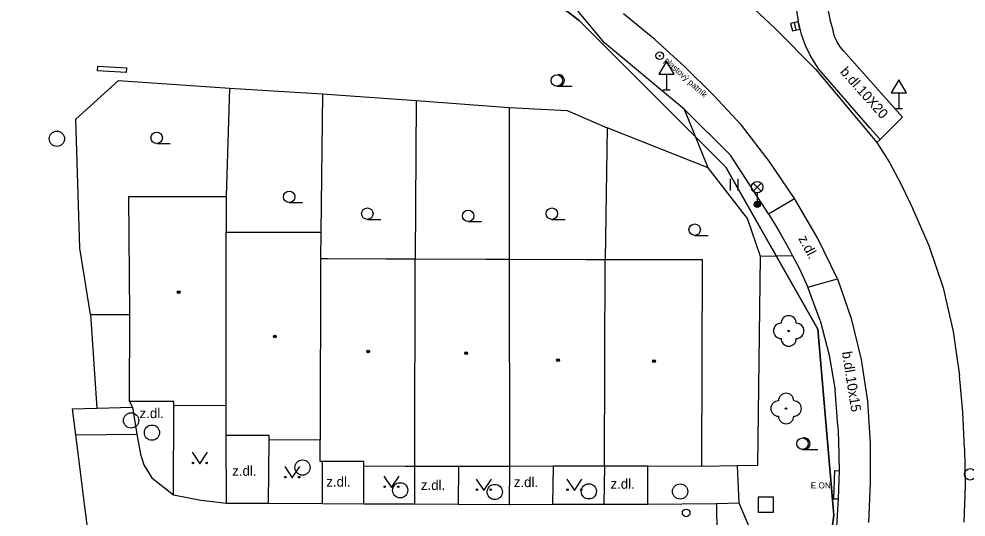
# Model space of a CAD drawing. Extents: x -598233 to -596890, y -1157848 to -1156431.
# Drawn here: x -598062.3 to -598000.2, y -1156844.7 to -1156812.1 of the extents above; entities that cross this region are included whole.
import ezdxf

# ---------------------------------------------------------------- set-up
doc = ezdxf.new("R2010")
doc.units = 0
for name, color, linetype in [('Level 10', 7, 'Continuous'), ('Level 11', 7, 'Continuous'), ('Level 21', 7, 'Continuous'), ('Level 22', 7, 'Continuous'), ('Level 23', 7, 'Continuous'), ('Level 24', 7, 'Continuous'), ('Level 25', 7, 'Continuous'), ('Level 26', 7, 'Continuous'), ('Level 27', 7, 'Continuous'), ('Level 28', 7, 'Continuous'), ('Level 33', 7, 'Continuous'), ('Level 34', 7, 'Continuous'), ('Level 36', 7, 'Continuous'), ('Level 39', 7, 'Continuous'), ('Level 40', 7, 'Continuous'), ('Level 42', 7, 'Continuous'), ('Level 5', 7, 'Continuous'), ('Level 7', 7, 'Continuous'), ('Level 8', 7, 'Continuous'), ('Vrstva 54', 7, 'Continuous'), ('Vrstva 60', 7, 'Continuous')]:
    doc.layers.add(name, color=color, linetype=linetype)

msp = doc.modelspace()

# ---------------------------------------------------------------- linework, layer by layer
at = {"layer": 'Level 10'}
for points in [[(-598020.63, -1156813.41), (-598022.68, -1156811.71)], [(-598011.21, -1156812.24), (-598011.34, -1156811.33)], [(-598011.02, -1156813.07), (-598011.21, -1156812.24)], [(-598020.63, -1156813.41), (-598018.66, -1156815.2), (-598016.77, -1156817.07)], [(-598010.73, -1156813.87), (-598011.02, -1156813.07)], [(-598009.88, -1156815.34), (-598010.35, -1156814.63), (-598010.73, -1156813.87)], [(-598006.53, -1156819.19), (-598009.88, -1156815.34)], [(-598014.96, -1156819.02), (-598016.77, -1156817.07)], [(-598013.13, -1156821.37), (-598014.96, -1156819.02)], [(-598005.86, -1156819.95), (-598006.53, -1156819.19)], [(-598006.08, -1156820.15), (-598005.86, -1156819.95)], [(-598006.08, -1156820.15), (-598005.26, -1156821.47), (-598004.52, -1156822.83), (-598003.86, -1156824.23)], [(-598011.47, -1156823.82), (-598013.13, -1156821.37)], [(-598009.97, -1156826.41), (-598011.47, -1156823.82)], [(-598003.86, -1156824.23), (-598002.68, -1156826.91), (-598001.74, -1156829.69), (-598001.07, -1156832.54), (-598000.87, -1156833.93), (-598000.66, -1156835.44)], [(-598008.67, -1156829.09), (-598009.97, -1156826.41)], [(-598008.67, -1156829.09), (-598007.77, -1156831.7), (-598007.1, -1156834.38), (-598006.69, -1156837.11), (-598006.52, -1156839.86)], [(-598000.45, -1156837.83), (-598000.66, -1156835.44)], [(-598058.82, -1156837.61), (-598057.2199, -1156837.57)], [(-598058.82, -1156837.61), (-598058.61, -1156839.32)], [(-598057.2199, -1156837.57), (-598054.87, -1156837.51)], [(-598054.87, -1156837.51), (-598054.59, -1156839.27)], [(-598000.33, -1156840.23), (-598000.45, -1156837.83)], [(-598058.61, -1156839.32), (-598054.37, -1156873.1)], [(-598054.59, -1156839.27), (-598054.35, -1156840.59)], [(-598006.52, -1156839.86), (-598006.51, -1156842.47), (-598006.62, -1156845.07)], [(-598000.33, -1156840.23), (-598000.3, -1156842.64), (-598000.38, -1156845.04)], [(-598054.35, -1156840.59), (-598054.13, -1156841.28), (-598053.61, -1156842.15), (-598052.19, -1156843.25)], [(-598052.19, -1156843.25), (-598050.39, -1156843.61)], [(-598050.39, -1156843.61), (-598048.7199, -1156843.8)], [(-598048.7199, -1156843.8), (-598045.96, -1156843.81)], [(-598045.96, -1156843.81), (-598042.43, -1156843.83)], [(-598042.43, -1156843.83), (-598039.7199, -1156843.84)], [(-598039.7199, -1156843.84), (-598036.37, -1156843.85)], [(-598036.37, -1156843.85), (-598033.52, -1156843.86)], [(-598033.52, -1156843.86), (-598030.18, -1156843.89)], [(-598030.18, -1156843.89), (-598030.12, -1156843.89)], [(-598030.12, -1156843.89), (-598027.34, -1156843.88)], [(-598027.34, -1156843.88), (-598024.01, -1156843.87)], [(-598024.01, -1156843.87), (-598023.9699, -1156843.87)], [(-598023.9699, -1156843.87), (-598021.11, -1156843.88)], [(-598021.11, -1156843.88), (-598016.6, -1156843.83)], [(-598016.6, -1156843.83), (-598016.52, -1156849.93)]]:
    msp.add_lwpolyline(points, dxfattribs=at)
at = {"layer": 'Level 11'}
for points in [[(-598021.27, -1156805.19), (-598018.34, -1156807.58), (-598015.49, -1156810.07), (-598012.74, -1156812.67), (-598010.08, -1156815.36)], [(-598009.27, -1156811.53), (-598009.13, -1156812.18)], [(-598009.13, -1156812.18), (-598008.95, -1156812.83)], [(-598008.24, -1156814.17), (-598008.49, -1156813.88), (-598008.69, -1156813.55), (-598008.85, -1156813.2), (-598008.95, -1156812.83)], [(-598008.24, -1156814.17), (-598004.39, -1156818.49)], [(-598010.08, -1156815.36), (-598006.08, -1156820.15)], [(-598048.51, -1156816.59), (-598048.74, -1156823.69)], [(-598042.4099, -1156816.9699), (-598042.54, -1156826.04)], [(-598036.27, -1156817.4099), (-598036.34, -1156827.79)], [(-598030.18, -1156817.85), (-598030.19, -1156827.81)], [(-598004.39, -1156818.49), (-598005.86, -1156819.95)], [(-598023.77, -1156819.2), (-598023.9, -1156827.82)], [(-598013.19, -1156824.84), (-598011.47, -1156823.82)], [(-598013.19, -1156824.84), (-598012.48, -1156826), (-598011.81, -1156827.19), (-598011.61, -1156827.58), (-598011.18, -1156828.4), (-598010.6, -1156829.64)], [(-598010.6, -1156829.64), (-598008.67, -1156829.09)], [(-598009.8, -1156831.83), (-598010.6, -1156829.64)], [(-598057.63, -1156831.43), (-598057.2199, -1156837.57)], [(-598009.8, -1156831.83), (-598009.21, -1156834.09), (-598008.81, -1156836.39)], [(-598008.63, -1156838.71), (-598008.81, -1156836.39)], [(-598055.07, -1156837.14), (-598054.87, -1156837.51)], [(-598052.19, -1156843.25), (-598052.17, -1156837.43)], [(-598008.63, -1156838.71), (-598008.6, -1156839.7), (-598008.58, -1156840.69), (-598008.55, -1156841.68)], [(-598058.61, -1156839.32), (-598054.59, -1156839.27)], [(-598048.7199, -1156843.8), (-598048.73, -1156839.37)], [(-598045.96, -1156843.81), (-598045.9099, -1156839.6599)], [(-598042.43, -1156843.83), (-598042.43, -1156841.08)], [(-598039.7199, -1156843.84), (-598039.7199, -1156841.38)], [(-598036.37, -1156843.85), (-598036.37, -1156841.39)], [(-598033.51, -1156841.4), (-598033.52, -1156843.86)], [(-598030.17, -1156841.4), (-598030.18, -1156843.89)], [(-598027.3, -1156841.38), (-598027.34, -1156843.88)], [(-598023.93, -1156841.38), (-598023.9699, -1156843.87)], [(-598021.12, -1156841.38), (-598021.11, -1156843.88)], [(-598015.24, -1156841.35), (-598015.13, -1156843.79), (-598011.63, -1156852.04), (-598010.73, -1156854.08), (-598010.24, -1156855.2), (-598009.19, -1156849.97)], [(-598015.24, -1156841.35), (-598015.13, -1156843.79), (-598011.63, -1156852.04), (-598010.73, -1156854.08), (-598010.24, -1156855.2), (-598009.19, -1156849.97)], [(-598016.6, -1156843.83), (-598015.13, -1156843.79)], [(-598008.62, -1156843.53), (-598008.74, -1156845.68), (-598008.93, -1156847.83)]]:
    msp.add_lwpolyline(points, dxfattribs=at)
at = {"layer": 'Level 21'}
for points in [[(-598023.93, -1156813.61), (-598026.46, -1156810.56)], [(-598018.68, -1156817.98), (-598023.93, -1156813.61)], [(-598017.14, -1156821.82), (-598018.68, -1156817.98)], [(-598017.14, -1156821.82), (-598018.68, -1156817.98)], [(-598011.61, -1156827.58), (-598013.71, -1156827.62)], [(-598011.61, -1156827.58), (-598013.71, -1156827.62)]]:
    msp.add_lwpolyline(points, dxfattribs=at)
at = {"layer": 'Level 22'}
for centre in [(-598011.86, -1156832.51), (-598012.03, -1156837.6)]:
    msp.add_circle(centre, 0.05, dxfattribs=at)
for centre, start, end in [((-598011.86, -1156832.01), 0, 180), ((-598012.36, -1156832.51), 90, 270), ((-598011.36, -1156832.51), 270, 90), ((-598011.86, -1156833.01), 180, 0), ((-598012.03, -1156837.1), 0, 180), ((-598012.53, -1156837.6), 90, 270), ((-598011.53, -1156837.6), 270, 90), ((-598012.03, -1156838.1), 180, 0)]:
    msp.add_arc(centre, 0.5, start, end, dxfattribs=at)
at = {"layer": 'Level 23'}
for points in [[(-598015.67, -1156820.99), (-598018.68, -1156817.98)], [(-598013.19, -1156824.84), (-598015.67, -1156820.99)]]:
    msp.add_lwpolyline(points, dxfattribs=at)
at = {"layer": 'Level 24'}
for points in [[(-598057.14, -1156815.15), (-598055.27, -1156815.26), (-598055.29, -1156815.56), (-598057.1599, -1156815.45), (-598057.14, -1156815.15)], [(-598008.85, -1156841.67), (-598008.92, -1156843.52)], [(-598008.85, -1156841.67), (-598008.55, -1156841.68)], [(-598008.55, -1156841.68), (-598008.62, -1156843.53)], [(-598008.92, -1156843.52), (-598008.62, -1156843.53)]]:
    msp.add_lwpolyline(points, dxfattribs=at)
at = {"layer": 'Level 25'}
for radius in [0.25, 0.0303]:
    msp.add_circle((-598020.31, -1156814.47), radius, dxfattribs=at)
at = {"layer": 'Level 26'}
msp.add_lwpolyline([(-598013.85, -1156844.4), (-598012.85, -1156844.4), (-598012.85, -1156843.4), (-598013.85, -1156843.4)], close=True, dxfattribs=at)
at = {"layer": 'Level 27'}
msp.add_line((-598011.3723, -1156812.7832), (-598011.4877, -1156812.2968), dxfattribs=at)
msp.add_lwpolyline([(-598011.129, -1156812.7255), (-598011.2445, -1156812.239), (-598011.731, -1156812.3545), (-598011.6155, -1156812.841)], close=True, dxfattribs=at)
for centre in [(-598059.83, -1156819.9099), (-598054.9699, -1156838.38), (-598053.6, -1156839.18), (-598043.73, -1156841.4699), (-598037.33, -1156842.96), (-598031.13, -1156843.07), (-598024.96, -1156843.03), (-598018.98, -1156843.04)]:
    msp.add_circle(centre, 0.5, dxfattribs=at)
at = {"layer": 'Level 28'}
msp.add_circle((-598018.58, -1156844.44), 0.25, dxfattribs=at)
at = {"layer": 'Level 33'}
for p, q in [((-598014.185, -1156823.35), (-598013.655, -1156822.82)), ((-598014.185, -1156822.82), (-598013.655, -1156823.35)), ((-598013.92, -1156823.46), (-598013.92, -1156824.21))]:
    msp.add_line(p, q, dxfattribs=at)
for centre, radius in [((-598013.92, -1156823.085), 0.375), ((-598013.92, -1156824.21), 0.2), ((-598013.92, -1156824.21), 0.1445), ((-598013.92, -1156824.21), 0.0876), ((-597999.96, -1156841.915), 0.375)]:
    msp.add_circle(centre, radius, dxfattribs=at)
at = {"layer": 'Level 34'}
for p, q in [((-598019.87, -1156815.682), (-598019.87, -1156816.7)), ((-598020.12, -1156816.7), (-598019.62, -1156816.7)), ((-598004.64, -1156816.902), (-598004.64, -1156817.92)), ((-598004.89, -1156817.92), (-598004.39, -1156817.92))]:
    msp.add_line(p, q, dxfattribs=at)
for points in [[(-598020.37, -1156815.682), (-598019.37, -1156815.682), (-598019.87, -1156814.816)], [(-598005.14, -1156816.902), (-598004.14, -1156816.902), (-598004.64, -1156816.036)]]:
    msp.add_lwpolyline(points, close=True, dxfattribs=at)
at = {"layer": 'Level 36'}
for p, q in [((-598027.06, -1156816.465), (-598026.06, -1156816.465)), ((-598053.29, -1156820.225), (-598052.415, -1156820.225)), ((-598015.674, -1156823.293), (-598015.674, -1156822.543)), ((-598015.174, -1156823.293), (-598015.174, -1156822.543)), ((-598044.6, -1156824.0949), (-598043.725, -1156824.0949)), ((-598039.48, -1156825.195), (-598038.605, -1156825.195)), ((-598032.87, -1156825.3449), (-598031.995, -1156825.3449)), ((-598027.38, -1156825.195), (-598026.505, -1156825.195)), ((-598018.02, -1156826.245), (-598017.145, -1156826.245)), ((-598010.96, -1156840.275), (-598009.96, -1156840.275))]:
    msp.add_line(p, q, dxfattribs=at)
for points in [[(-598050.96, -1156840.4699), (-598050.46, -1156841.2199), (-598049.96, -1156840.4699)], [(-598044.9, -1156841.4), (-598044.4, -1156842.15), (-598043.9, -1156841.4)], [(-598038.4, -1156842.03), (-598037.9, -1156842.78), (-598037.4, -1156842.03)], [(-598032.34, -1156842.2199), (-598031.84, -1156842.9699), (-598031.34, -1156842.2199)], [(-598026.4099, -1156842.2199), (-598025.9099, -1156842.9699), (-598025.4099, -1156842.2199)]]:
    msp.add_lwpolyline(points, dxfattribs=at)
for centre, radius in [((-598027.06, -1156816.0896), 0.375), ((-598053.2901, -1156819.8499), 0.375), ((-598044.6001, -1156823.7198), 0.375), ((-598039.4801, -1156824.8199), 0.375), ((-598032.8701, -1156824.9698), 0.375), ((-598027.3801, -1156824.8199), 0.375), ((-598018.0201, -1156825.8699), 0.375), ((-598010.96, -1156839.8996), 0.375), ((-598050.9102, -1156841.1697), 0.05), ((-598050.0108, -1156841.1697), 0.05), ((-598044.8502, -1156842.0998), 0.05), ((-598043.9508, -1156842.0998), 0.05), ((-598038.3502, -1156842.7298), 0.05), ((-598037.4508, -1156842.7298), 0.05), ((-598032.2902, -1156842.9197), 0.05), ((-598031.3908, -1156842.9197), 0.05), ((-598026.3601, -1156842.9197), 0.05), ((-598025.4607, -1156842.9197), 0.05)]:
    msp.add_circle(centre, radius, dxfattribs=at)
for centre in [(-598026.935, -1156816.0896), (-598010.835, -1156839.8996)]:
    msp.add_arc(centre, 0.375, 260.405931, 99.594069, dxfattribs=at)
at = {"layer": 'Level 39'}
for centre, radius in [((-598051.85, -1156829.9699), 0.09), ((-598051.85, -1156829.9699), 0.0398), ((-598045.54, -1156832.88), 0.09), ((-598045.54, -1156832.88), 0.0398), ((-598039.43, -1156833.86), 0.09), ((-598039.43, -1156833.86), 0.0398), ((-598033.01, -1156833.96), 0.09), ((-598033.01, -1156833.96), 0.0398), ((-598026.98, -1156834.43), 0.09), ((-598026.98, -1156834.43), 0.0398), ((-598020.69, -1156834.5), 0.09), ((-598020.69, -1156834.5), 0.0398)]:
    msp.add_circle(centre, radius, dxfattribs=at)
at = {"layer": 'Level 5'}
for points in [[(-598055.12, -1156823.69), (-598048.74, -1156823.69)], [(-598055.04, -1156831.43), (-598055.12, -1156823.69)], [(-598048.74, -1156823.69), (-598048.74, -1156826.04)], [(-598048.74, -1156826.04), (-598042.54, -1156826.04)], [(-598048.74, -1156837.4099), (-598048.74, -1156826.04)], [(-598042.54, -1156826.04), (-598042.55, -1156827.77)], [(-598042.55, -1156827.77), (-598042.57, -1156839.68)], [(-598042.55, -1156827.77), (-598042.07, -1156827.77)], [(-598042.07, -1156827.77), (-598038.26, -1156827.78)], [(-598038.26, -1156827.78), (-598036.34, -1156827.79)], [(-598036.37, -1156841.39), (-598036.34, -1156827.79)], [(-598036.34, -1156827.79), (-598031.7199, -1156827.81)], [(-598031.7199, -1156827.81), (-598030.19, -1156827.81)], [(-598030.19, -1156827.81), (-598030.17, -1156841.4)], [(-598030.19, -1156827.81), (-598025.15, -1156827.82)], [(-598025.15, -1156827.82), (-598023.9, -1156827.82)], [(-598023.93, -1156841.38), (-598023.9, -1156827.82)], [(-598023.9, -1156827.82), (-598017.54, -1156827.83)], [(-598017.54, -1156827.83), (-598017.57, -1156841.39)], [(-598055.07, -1156837.14), (-598055.04, -1156831.43)], [(-598052.17, -1156837.13), (-598055.07, -1156837.14)], [(-598052.17, -1156837.43), (-598052.17, -1156837.13)], [(-598048.74, -1156837.4099), (-598052.17, -1156837.43)], [(-598048.73, -1156839.37), (-598048.74, -1156837.4099)], [(-598045.92, -1156839.36), (-598048.73, -1156839.37)], [(-598045.9099, -1156839.6599), (-598045.92, -1156839.36)], [(-598042.57, -1156839.68), (-598045.9099, -1156839.6599)], [(-598042.58, -1156841.08), (-598042.57, -1156839.68)], [(-598042.43, -1156841.08), (-598042.58, -1156841.08)], [(-598039.98, -1156841.08), (-598042.43, -1156841.08)], [(-598039.7199, -1156841.08), (-598039.98, -1156841.08)], [(-598039.7199, -1156841.38), (-598039.7199, -1156841.08)], [(-598037.01, -1156841.39), (-598039.7199, -1156841.38)], [(-598036.37, -1156841.39), (-598037.01, -1156841.39)], [(-598033.51, -1156841.4), (-598036.37, -1156841.39)], [(-598030.68, -1156841.4), (-598033.51, -1156841.4)], [(-598030.17, -1156841.4), (-598030.68, -1156841.4)], [(-598027.3, -1156841.38), (-598030.17, -1156841.4)], [(-598023.93, -1156841.38), (-598027.3, -1156841.38)], [(-598021.12, -1156841.38), (-598023.93, -1156841.38)], [(-598017.57, -1156841.39), (-598021.12, -1156841.38)]]:
    msp.add_lwpolyline(points, dxfattribs=at)
at = {"layer": 'Level 7'}
for points in [[(-598058.58, -1156818.62), (-598055.8, -1156816.09)], [(-598055.8, -1156816.09), (-598048.51, -1156816.59)], [(-598048.51, -1156816.59), (-598042.4099, -1156816.9699)], [(-598042.4099, -1156816.9699), (-598036.27, -1156817.4099)], [(-598036.27, -1156817.4099), (-598030.18, -1156817.85)], [(-598030.18, -1156817.85), (-598026.39, -1156818.06)], [(-598058.32, -1156827.09), (-598058.58, -1156818.62)], [(-598026.39, -1156818.06), (-598023.77, -1156819.2)], [(-598017.14, -1156821.82), (-598023.77, -1156819.2)], [(-598014.56, -1156825.13), (-598017.14, -1156821.82)], [(-598013.71, -1156827.62), (-598014.56, -1156825.13)], [(-598057.63, -1156831.43), (-598058.32, -1156827.09)], [(-598013.89, -1156841.33), (-598013.71, -1156827.62)], [(-598013.89, -1156841.33), (-598015.24, -1156841.35), (-598017.57, -1156841.39)]]:
    msp.add_lwpolyline(points, dxfattribs=at)
at = {"layer": 'Level 8'}
msp.add_lwpolyline([(-598057.63, -1156831.43), (-598055.04, -1156831.43)], dxfattribs=at)
at = {"layer": 'Vrstva 54'}
for p, q in [((-598027.61, -1156810.61), (-598025.6, -1156812.15)), ((-598025.6, -1156812.15), (-598015.97, -1156821.78)), ((-598015.97, -1156821.78), (-598014.05, -1156825.16)), ((-598014.05, -1156825.16), (-598009.94, -1156832.4)), ((-598009.94, -1156832.4), (-598008.9, -1156844.6)), ((-598008.9, -1156844.6), (-598012.47, -1156871.86))]:
    msp.add_line(p, q, dxfattribs=at)
at = {"layer": 'Vrstva 60'}
for points in [[(-598051.82, -1156669.27), (-598056.59, -1156696.84), (-598058.24, -1156716.84), (-598058.5, -1156719.61), (-598060.26, -1156738.45), (-598062.32, -1156767.72), (-598059.85, -1156780.87), (-598055.12, -1156786.5), (-598046.79, -1156796.42), (-598042.33, -1156799.68), (-598035.7, -1156804.52), (-598033.02, -1156806.47), (-598027.61, -1156810.61), (-598025.6, -1156812.15), (-598015.97, -1156821.78), (-598014.05, -1156825.16), (-598009.94, -1156832.4), (-598008.9, -1156844.6), (-598012.47, -1156871.86)], [(-598012.47, -1156871.86), (-598008.9, -1156844.6), (-598009.94, -1156832.4), (-598014.05, -1156825.16), (-598015.97, -1156821.78), (-598025.6, -1156812.15), (-598027.61, -1156810.61), (-598033.02, -1156806.47), (-598035.7, -1156804.52), (-598042.33, -1156799.68), (-598046.79, -1156796.42), (-598055.12, -1156786.5), (-598059.85, -1156780.87), (-598062.32, -1156767.72), (-598060.26, -1156738.45), (-598058.5, -1156719.61), (-598058.24, -1156716.84), (-598056.59, -1156696.84), (-598051.82, -1156669.27)]]:
    msp.add_lwpolyline(points, dxfattribs=at)

# ---------------------------------------------------------------- texts
at = {"layer": 'Level 40'}
for s, rotation, p in [('b.dl.10X20', 311.707544, (-598008.53, -1156815.55)), ('z.dl.', 297.982124, (-598011.24, -1156826.45)), ('b.dl.10x15', 278.984256, (-598008.37, -1156833.9))]:
    msp.add_text(s, height=0.65, rotation=rotation, dxfattribs=at).set_placement(p)
for p in [(-598054.4099, -1156838.23), (-598048.34, -1156842.01), (-598042.17, -1156842.7199), (-598029.88, -1156842.75), (-598023.54, -1156842.86), (-598035.9699, -1156842.94)]:
    msp.add_text('z.dl.', height=0.65, dxfattribs=at).set_placement(p)
at = {"layer": 'Level 42'}
msp.add_text('plastový patník', height=0.4, rotation=318, dxfattribs=at).set_placement((-598020.06, -1156814.85))
msp.add_text('E.ON', height=0.4, dxfattribs=at).set_placement((-598010.41, -1156842.84))

doc.saveas('drawing.dxf')
